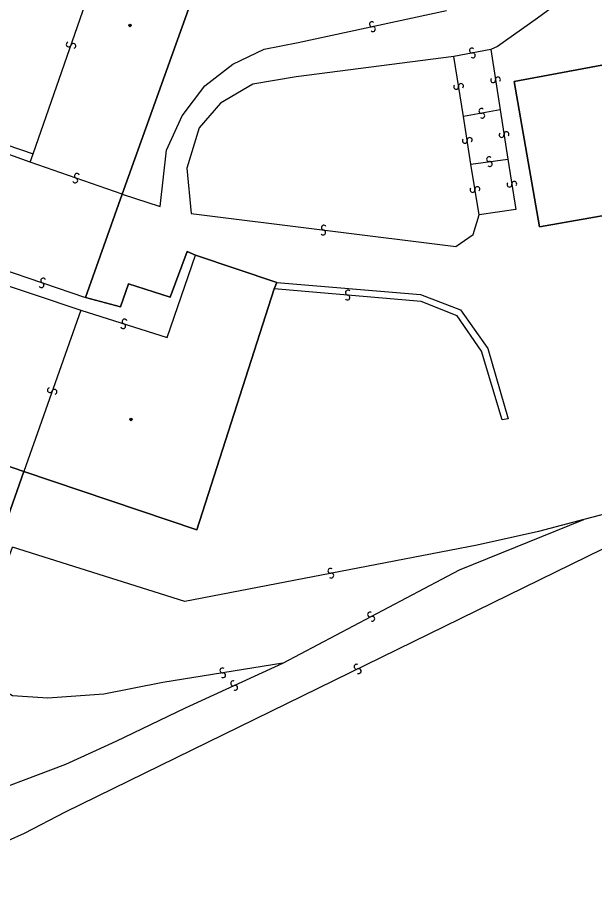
# Model space of a CAD drawing. Extents: x -598233 to -596890, y -1157848 to -1156431.
# Drawn here: x -598147.1 to -598103.7, y -1157376.7 to -1157310.3 of the extents above; entities that cross this region are included whole.
import ezdxf

# ---------------------------------------------------------------- set-up
doc = ezdxf.new("R2010")
doc.units = 0
for name, color, linetype in [('Level 1', 7, 'Continuous'), ('Level 13', 7, 'Continuous'), ('Level 3', 7, 'Continuous'), ('Level 5', 7, 'Continuous'), ('Level 60', 7, 'Continuous')]:
    doc.layers.add(name, color=color, linetype=linetype)

msp = doc.modelspace()

# ---------------------------------------------------------------- linework, layer by layer
at = {"layer": 'Level 1'}
for points in [[(-598137.11, -1157297.05), (-598130.59, -1157299.34), (-598139.27, -1157323.56)], [(-598089.41, -1157311.3), (-598088.36, -1157316.59), (-598090.2, -1157317.12), (-598089.01, -1157322.72), (-598107.85, -1157326.02), (-598109.76, -1157315.09), (-598089.41, -1157311.3)], [(-598139.27, -1157323.56), (-598142.03, -1157331.34)], [(-598142.03, -1157331.34), (-598139.4, -1157332.05), (-598138.8, -1157330.31), (-598135.65, -1157331.31), (-598134.37, -1157327.89), (-598133.75, -1157328.16)], [(-598133.75, -1157328.16), (-598127.62, -1157330.22)], [(-598127.82, -1157330.69), (-598133.66, -1157348.83), (-598146.68, -1157344.45)], [(-598127.62, -1157330.22), (-598127.82, -1157330.69)], [(-598166.41, -1157337.66), (-598146.68, -1157344.45)], [(-598146.68, -1157344.45), (-598148.56, -1157349.73)]]:
    msp.add_lwpolyline(points, dxfattribs=at)
at = {"layer": 'Level 13'}
for centre, start, end in [((-598120.467, -1157310.779), 49.55862, 281.65662), ((-598120.392, -1157311.14), 229.34416, 101.93416), ((-598143.294, -1157312.288), 108.19644, 340.29443), ((-598142.946, -1157312.411), 287.98198, 160.57198), ((-598112.933, -1157312.759), 47.71593, 280.30593), ((-598112.868, -1157313.122), 227.93038, 100.02838), ((-598111.342, -1157314.988), 136.02741, 8.61741), ((-598110.978, -1157314.933), 316.24187, 188.33986), ((-598114.122, -1157315.488), 136.52713, 8.62513), ((-598113.758, -1157315.432), 316.31267, 188.90267), ((-598112.222, -1157317.299), 47.3903, 279.9803), ((-598112.159, -1157317.662), 227.60475, 99.70275), ((-598113.472, -1157319.547), 136.26316, 8.36115), ((-598113.108, -1157319.492), 316.0487, 188.6387), ((-598110.702, -1157319.107), 135.91608, 8.50608), ((-598110.337, -1157319.054), 316.13053, 188.22853), ((-598111.643, -1157320.937), 45.15629, 277.25429), ((-598111.596, -1157321.302), 224.94184, 97.53184), ((-598142.679, -1157322.186), 18.13013, 250.72013), ((-598142.802, -1157322.534), 198.34458, 70.44258), ((-598110.112, -1157322.848), 136.30161, 8.89161), ((-598109.748, -1157322.792), 316.51607, 188.61406), ((-598112.892, -1157323.247), 136.46888, 8.56687), ((-598112.528, -1157323.192), 316.25442, 188.84442), ((-598124.086, -1157326.087), 30.28309, 262.38108), ((-598124.134, -1157326.453), 210.06863, 82.65863), ((-598145.22, -1157330.076), 18.77951, 250.87751), ((-598145.339, -1157330.424), 198.56505, 71.15505), ((-598122.273, -1157330.977), 32.2489, 264.8389), ((-598122.307, -1157331.344), 212.46336, 84.56135), ((-598139.196, -1157333.505), 199.67906, 72.26906), ((-598139.083, -1157333.155), 19.89351, 251.99151), ((-598144.713, -1157338.318), 107.71084, 340.30084), ((-598144.367, -1157338.443), 287.9253, 160.02329), ((-598123.594, -1157351.919), 48.08725, 280.67725), ((-598123.527, -1157352.281), 228.3017, 100.3997), ((-598120.604, -1157355.206), 65.14724, 297.24524), ((-598120.435, -1157355.533), 244.93278, 117.52278), ((-598131.728, -1157359.418), 46.2609, 278.8509), ((-598121.62, -1157359.144), 63.24771, 295.83771), ((-598121.46, -1157359.476), 243.46216, 115.56016), ((-598131.673, -1157359.782), 226.47536, 98.57335), ((-598130.915, -1157360.392), 62.03392, 294.13191), ((-598130.764, -1157360.728), 241.81946, 114.40946)]:
    msp.add_arc(centre, 0.184, start, end, dxfattribs=at)
at = {"layer": 'Level 3'}
for points in [[(-598090.56, -1157293.45), (-598093.01, -1157296.07), (-598095.73, -1157298.91), (-598098.73, -1157302.19), (-598100.88, -1157304.37), (-598104.18, -1157307.52), (-598108.01, -1157310.31), (-598111.01, -1157312.46), (-598111.51, -1157312.68)], [(-598145.97, -1157320.54), (-598140.27, -1157304.15)], [(-598139.27, -1157323.56), (-598136.4, -1157324.5), (-598135.94, -1157320.26), (-598134.75, -1157317.68), (-598133.04, -1157315.41), (-598130.93, -1157313.78), (-598128.57, -1157312.66), (-598126.01, -1157312.16), (-598114.85, -1157309.75)], [(-598111.51, -1157312.68), (-598114.3, -1157313.2)], [(-598111.51, -1157312.68), (-598110.8, -1157317.23)], [(-598114.3, -1157313.2), (-598126.17, -1157314.73), (-598129.42, -1157315.3), (-598131.86, -1157316.72), (-598133.47, -1157318.57), (-598134.41, -1157321.61), (-598134.08, -1157325.03), (-598114.14, -1157327.51), (-598112.84, -1157326.6), (-598112.4, -1157325.12)], [(-598113.57, -1157317.73), (-598114.3, -1157313.2)], [(-598110.8, -1157317.23), (-598113.57, -1157317.73)], [(-598110.8, -1157317.23), (-598110.23, -1157320.93)], [(-598113.01, -1157321.31), (-598113.57, -1157317.73)], [(-598150.04, -1157319.16), (-598145.97, -1157320.54)], [(-598146.2, -1157321.17), (-598150.27, -1157319.71)], [(-598146.2, -1157321.17), (-598145.97, -1157320.54)], [(-598139.27, -1157323.56), (-598146.2, -1157321.17)], [(-598113.01, -1157321.31), (-598110.23, -1157320.93)], [(-598112.4, -1157325.12), (-598113.01, -1157321.31)], [(-598110.23, -1157320.93), (-598109.62, -1157324.72), (-598112.4, -1157325.12)], [(-598153.1, -1157328.71), (-598142.39, -1157332.3)], [(-598142.39, -1157332.3), (-598135.88, -1157334.35), (-598133.75, -1157328.16)], [(-598148.54, -1157329.15), (-598142.03, -1157331.34)], [(-598127.62, -1157330.22), (-598116.8, -1157331.13), (-598113.79, -1157332.27), (-598111.75, -1157335.18), (-598110.2, -1157340.47), (-598110.66, -1157340.55), (-598112.22, -1157335.38), (-598114.04, -1157332.74), (-598116.76, -1157331.64), (-598127.82, -1157330.69)], [(-598142.39, -1157332.3), (-598146.68, -1157344.45)], [(-598096.34, -1157345.92), (-598104.5, -1157348.06)], [(-598099.52, -1157348.53), (-598143.55, -1157370.09), (-598146.66, -1157371.69), (-598149.14, -1157372.8), (-598152.12, -1157373.44), (-598156.34, -1157374.1), (-598156.79, -1157372.91)], [(-598104.5, -1157348.06), (-598107.92, -1157348.96), (-598112.55, -1157349.98), (-598134.56, -1157354.23), (-598147.53, -1157350.13)], [(-598127.17, -1157358.87), (-598113.86, -1157351.86), (-598104.5, -1157348.06)], [(-598127.17, -1157358.87), (-598136.22, -1157360.32), (-598140.64, -1157361.2), (-598144.86, -1157361.5), (-598147.53, -1157361.33), (-598149.17, -1157360.41), (-598150.34, -1157358.92), (-598149.69, -1157356.58), (-598147.82, -1157350.97), (-598147.53, -1157350.13)], [(-598155.18, -1157368.49), (-598150.84, -1157369.23), (-598143.5, -1157366.47), (-598139.72, -1157364.75), (-598134.51, -1157362.24), (-598127.17, -1157358.87)]]:
    msp.add_lwpolyline(points, dxfattribs=at)
at = {"layer": 'Level 5'}
for centre, radius in [((-598138.68, -1157310.87), 0.09), ((-598138.68, -1157310.87), 0.0521), ((-598138.61, -1157340.53), 0.09), ((-598138.61, -1157340.53), 0.0521)]:
    msp.add_circle(centre, radius, dxfattribs=at)
at = {"layer": 'Level 60'}
for points in [[(-598130.59, -1157299.34), (-598139.27, -1157323.56), (-598142.03, -1157331.34), (-598139.4, -1157332.05), (-598138.8, -1157330.31), (-598135.65, -1157331.31), (-598134.37, -1157327.89), (-598133.75, -1157328.16), (-598127.62, -1157330.22), (-598127.82, -1157330.69), (-598133.66, -1157348.83), (-598146.68, -1157344.45), (-598166.41, -1157337.66)], [(-598162.63, -1157389.23), (-598156.79, -1157372.91), (-598156.39, -1157371.63), (-598155.79, -1157370), (-598155.18, -1157368.49), (-598154.72, -1157367.15), (-598150.89, -1157356.16), (-598150.01, -1157353.77), (-598149.05, -1157350.93), (-598148.88, -1157350.6), (-598148.56, -1157349.73), (-598146.68, -1157344.45), (-598133.66, -1157348.83), (-598127.82, -1157330.69), (-598127.62, -1157330.22), (-598133.75, -1157328.16), (-598134.37, -1157327.89), (-598135.65, -1157331.31), (-598138.8, -1157330.31), (-598139.4, -1157332.05), (-598142.03, -1157331.34), (-598139.27, -1157323.56), (-598130.59, -1157299.34)], [(-598166.41, -1157337.66), (-598146.68, -1157344.45), (-598148.56, -1157349.73)]]:
    msp.add_lwpolyline(points, dxfattribs=at)
for points in [[(-598089.41, -1157311.3), (-598088.36, -1157316.59), (-598090.2, -1157317.12), (-598089.01, -1157322.72), (-598107.85, -1157326.02), (-598109.76, -1157315.09)], [(-598088.36, -1157316.59), (-598089.41, -1157311.3), (-598109.76, -1157315.09), (-598107.85, -1157326.02), (-598089.01, -1157322.72), (-598090.2, -1157317.12)]]:
    msp.add_lwpolyline(points, close=True, dxfattribs=at)

doc.saveas('drawing.dxf')
